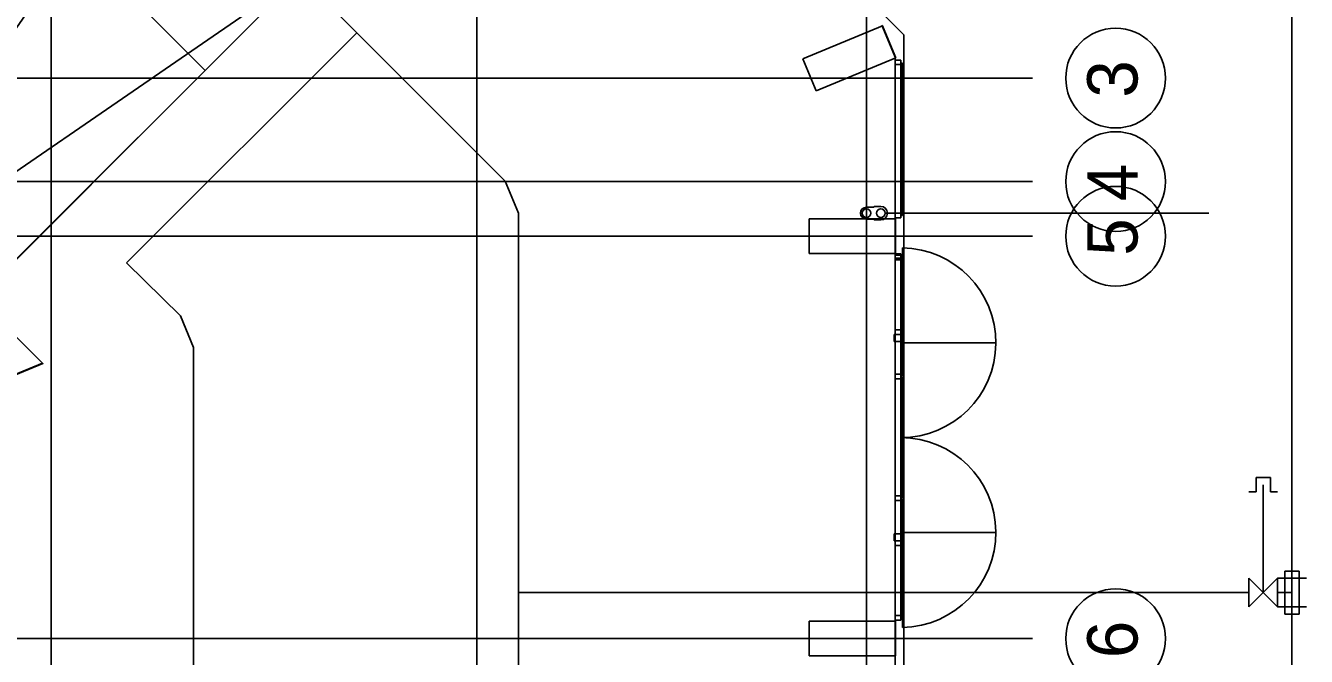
# Model space of a CAD drawing. Extents: x -264222 to -263592, y -1242345 to -1242048.
# Drawn here: x -263810.16 to -263787.89, y -1242112.19 to -1242101.22 of the extents above; entities that cross this region are included whole.
import ezdxf

# ---------------------------------------------------------------- set-up
doc = ezdxf.new("R2010")
doc.units = 0
doc.layers.add('HESCON_OSI_STAVBY_KFA', color=7, linetype='Continuous')
doc.layers.add('KFA_2D_SITUACIA_DSP', color=7, linetype='Continuous')

msp = doc.modelspace()

# ---------------------------------------------------------------- linework, layer by layer
at = {"layer": 'HESCON_OSI_STAVBY_KFA'}
for p, q in [((-263809.718, -1242083.237), (-263809.718, -1242246.707)), ((-263802.318, -1242083.237), (-263802.318, -1242246.707)), ((-263795.543, -1242083.237), (-263795.543, -1242246.707)), ((-263792.653, -1242102.132), (-263911.523, -1242102.132)), ((-263792.653, -1242102.132), (-263792.653, -1242102.132)), ((-263792.653, -1242103.932), (-263911.523, -1242103.932)), ((-263792.653, -1242103.932), (-263792.653, -1242103.932)), ((-263792.653, -1242104.882), (-263911.523, -1242104.882)), ((-263792.653, -1242104.882), (-263792.653, -1242104.882)), ((-263792.653, -1242111.882), (-263911.523, -1242111.882)), ((-263792.653, -1242111.882), (-263792.653, -1242111.882))]:
    msp.add_line(p, q, dxfattribs=at)
for centre in [(-263791.21, -1242102.133), (-263791.21, -1242103.933), (-263791.21, -1242104.883), (-263791.21, -1242111.883)]:
    msp.add_circle(centre, 0.867, dxfattribs=at)
at = {"layer": 'KFA_2D_SITUACIA_DSP'}
for p, q in [((-263788.143, -1242250.14), (-263788.143, -1242082.64)), ((-263804.405, -1242101.345), (-263808.407, -1242105.347)), ((-263801.822, -1242103.928), (-263804.405, -1242101.345)), ((-263796.648, -1242101.799), (-263795.262, -1242101.225)), ((-263795.043, -1242101.769), (-263795.272, -1242101.215)), ((-263795.262, -1242101.225), (-263795.032, -1242101.779)), ((-263796.418, -1242102.353), (-263796.648, -1242101.799)), ((-263795.032, -1242101.779), (-263796.418, -1242102.353)), ((-263795.043, -1242101.769), (-263795.043, -1242226.995)), ((-263794.943, -1242101.819), (-263795.043, -1242101.819)), ((-263795.043, -1242101.819), (-263795.043, -1242101.899)), ((-263794.943, -1242101.859), (-263794.943, -1242101.819)), ((-263795.043, -1242101.899), (-263794.943, -1242101.899)), ((-263794.943, -1242101.899), (-263794.943, -1242101.859)), ((-263794.943, -1242104.522), (-263794.943, -1242101.872)), ((-263794.943, -1242101.872), (-263794.918, -1242101.872)), ((-263794.918, -1242101.872), (-263794.918, -1242104.522)), ((-263801.593, -1242104.482), (-263801.822, -1242103.928)), ((-263801.593, -1242120.37), (-263801.593, -1242104.482)), ((-263795.543, -1242104.379), (-263795.418, -1242104.379)), ((-263795.418, -1242104.379), (-263795.404, -1242104.365)), ((-263795.293, -1242104.365), (-263795.404, -1242104.365)), ((-263795.404, -1242104.365), (-263795.293, -1242104.365)), ((-263795.218, -1242104.482), (-263789.589, -1242104.482)), ((-263794.943, -1242104.482), (-263795.043, -1242104.482)), ((-263795.043, -1242104.482), (-263795.043, -1242104.562)), ((-263794.943, -1242104.522), (-263794.943, -1242104.482)), ((-263794.918, -1242104.522), (-263794.943, -1242104.522)), ((-263794.943, -1242104.562), (-263794.943, -1242104.522)), ((-263795.038, -1242104.582), (-263796.538, -1242104.582)), ((-263796.538, -1242104.582), (-263796.538, -1242105.182)), ((-263795.543, -1242104.585), (-263795.418, -1242104.585)), ((-263795.418, -1242104.585), (-263795.404, -1242104.599)), ((-263795.404, -1242104.599), (-263795.293, -1242104.599)), ((-263795.043, -1242104.562), (-263794.943, -1242104.562)), ((-263795.038, -1242105.182), (-263795.038, -1242104.582)), ((-263796.538, -1242105.182), (-263795.038, -1242105.182)), ((-263795.043, -1242105.267), (-263795.043, -1242105.187)), ((-263795.043, -1242105.187), (-263794.943, -1242105.187)), ((-263794.943, -1242105.187), (-263794.943, -1242105.227)), ((-263794.918, -1242105.087), (-263794.918, -1242106.737)), ((-263808.407, -1242105.347), (-263807.471, -1242106.268)), ((-263795.043, -1242105.292), (-263795.043, -1242105.212)), ((-263795.043, -1242105.212), (-263794.943, -1242105.212)), ((-263794.943, -1242105.267), (-263795.043, -1242105.267)), ((-263794.943, -1242105.292), (-263795.043, -1242105.292)), ((-263794.943, -1242107.312), (-263794.943, -1242105.212)), ((-263794.943, -1242105.212), (-263794.918, -1242105.212)), ((-263794.943, -1242105.212), (-263794.943, -1242105.252)), ((-263794.943, -1242105.227), (-263794.943, -1242105.267)), ((-263794.918, -1242105.252), (-263794.943, -1242105.252)), ((-263794.943, -1242105.252), (-263794.943, -1242106.552)), ((-263794.943, -1242105.252), (-263794.943, -1242105.292)), ((-263794.918, -1242105.212), (-263794.918, -1242107.312)), ((-263794.918, -1242106.552), (-263794.918, -1242105.252)), ((-263807.471, -1242106.268), (-263807.243, -1242106.822)), ((-263794.943, -1242106.512), (-263795.043, -1242106.512)), ((-263795.043, -1242106.512), (-263795.043, -1242106.592)), ((-263794.943, -1242106.552), (-263794.943, -1242106.512)), ((-263795.063, -1242106.712), (-263795.063, -1242106.592)), ((-263795.063, -1242106.592), (-263794.943, -1242106.592)), ((-263794.943, -1242106.712), (-263795.063, -1242106.712)), ((-263795.043, -1242106.592), (-263794.943, -1242106.592)), ((-263794.943, -1242106.552), (-263794.918, -1242106.552)), ((-263794.943, -1242106.592), (-263794.943, -1242106.552)), ((-263794.943, -1242106.592), (-263794.943, -1242106.712)), ((-263794.943, -1242106.712), (-263794.943, -1242106.737)), ((-263794.943, -1242106.737), (-263793.293, -1242106.737)), ((-263807.243, -1242106.822), (-263807.243, -1242120.37)), ((-263794.943, -1242107.282), (-263795.043, -1242107.282)), ((-263795.043, -1242107.282), (-263795.043, -1242107.362)), ((-263795.043, -1242107.362), (-263794.943, -1242107.362)), ((-263794.943, -1242107.272), (-263794.943, -1242107.282)), ((-263794.943, -1242107.362), (-263794.943, -1242107.272)), ((-263794.918, -1242107.312), (-263794.943, -1242107.312)), ((-263794.918, -1242107.332), (-263794.943, -1242107.332)), ((-263794.943, -1242107.332), (-263794.943, -1242109.432)), ((-263794.918, -1242109.432), (-263794.918, -1242107.332)), ((-263788.768, -1242109.082), (-263788.768, -1242109.332)), ((-263788.518, -1242109.082), (-263788.768, -1242109.082)), ((-263788.518, -1242109.332), (-263788.518, -1242109.082)), ((-263794.943, -1242109.402), (-263795.043, -1242109.402)), ((-263795.043, -1242109.402), (-263795.043, -1242109.482)), ((-263794.943, -1242109.442), (-263794.943, -1242109.402)), ((-263788.768, -1242109.332), (-263788.893, -1242109.332)), ((-263788.643, -1242111.082), (-263788.643, -1242109.207)), ((-263788.518, -1242109.332), (-263788.393, -1242109.332)), ((-263795.043, -1242109.482), (-263794.943, -1242109.482)), ((-263794.943, -1242109.432), (-263794.918, -1242109.432)), ((-263794.943, -1242109.482), (-263794.943, -1242109.442)), ((-263794.943, -1242111.552), (-263794.943, -1242109.452)), ((-263794.943, -1242109.452), (-263794.918, -1242109.452)), ((-263794.918, -1242109.452), (-263794.918, -1242111.552)), ((-263794.943, -1242110.062), (-263795.063, -1242110.062)), ((-263795.063, -1242110.062), (-263795.063, -1242110.182)), ((-263794.943, -1242110.062), (-263794.943, -1242110.037)), ((-263794.943, -1242110.037), (-263793.293, -1242110.037)), ((-263794.943, -1242110.182), (-263794.943, -1242110.062)), ((-263794.918, -1242111.687), (-263794.918, -1242110.037)), ((-263795.063, -1242110.182), (-263794.943, -1242110.182)), ((-263795.043, -1242110.262), (-263795.043, -1242110.182)), ((-263795.043, -1242110.182), (-263794.943, -1242110.182)), ((-263794.943, -1242110.262), (-263795.043, -1242110.262)), ((-263794.943, -1242110.182), (-263794.943, -1242110.222)), ((-263794.943, -1242111.522), (-263794.943, -1242110.222)), ((-263794.943, -1242110.222), (-263794.918, -1242110.222)), ((-263794.943, -1242110.222), (-263794.943, -1242110.262)), ((-263794.918, -1242110.222), (-263794.918, -1242111.522)), ((-263788.268, -1242110.707), (-263788.268, -1242111.457)), ((-263788.018, -1242110.707), (-263788.268, -1242110.707)), ((-263788.018, -1242111.457), (-263788.018, -1242110.707)), ((-263788.893, -1242110.832), (-263788.893, -1242111.332)), ((-263788.393, -1242111.332), (-263788.893, -1242110.832)), ((-263788.893, -1242111.332), (-263788.393, -1242110.832)), ((-263788.393, -1242110.832), (-263788.393, -1242111.332)), ((-263788.393, -1242110.832), (-263787.893, -1242110.832)), ((-263801.593, -1242111.082), (-263800.593, -1242111.082)), ((-263788.893, -1242111.082), (-263800.593, -1242111.082)), ((-263788.143, -1242111.082), (-263788.393, -1242111.082)), ((-263788.393, -1242111.082), (-263788.143, -1242111.082)), ((-263788.393, -1242111.332), (-263787.893, -1242111.332)), ((-263795.038, -1242111.582), (-263796.538, -1242111.582)), ((-263796.538, -1242111.582), (-263796.538, -1242112.182)), ((-263794.943, -1242111.482), (-263795.043, -1242111.482)), ((-263795.043, -1242111.482), (-263795.043, -1242111.562)), ((-263794.943, -1242111.482), (-263795.043, -1242111.482)), ((-263795.043, -1242111.482), (-263795.043, -1242111.562)), ((-263795.043, -1242111.562), (-263794.943, -1242111.562)), ((-263795.043, -1242111.562), (-263794.943, -1242111.562)), ((-263795.038, -1242112.182), (-263795.038, -1242111.582)), ((-263794.943, -1242111.522), (-263794.943, -1242111.482)), ((-263794.943, -1242111.522), (-263794.943, -1242111.482)), ((-263794.943, -1242111.562), (-263794.943, -1242111.522)), ((-263794.918, -1242111.522), (-263794.943, -1242111.522)), ((-263794.943, -1242111.562), (-263794.943, -1242111.522)), ((-263794.918, -1242111.552), (-263794.943, -1242111.552)), ((-263788.268, -1242111.457), (-263788.018, -1242111.457)), ((-263796.538, -1242112.182), (-263795.038, -1242112.182))]:
    msp.add_line(p, q, dxfattribs=at)
for points in [[(-263794.893, -1242227.382), (-263808.968, -1242241.457), (-263894.968, -1242241.457), (-263909.043, -1242227.382), (-263909.043, -1242196.333), (-263914.143, -1242196.333), (-263914.143, -1242132.433), (-263909.043, -1242132.433), (-263909.043, -1242101.382), (-263894.968, -1242087.307), (-263808.968, -1242087.307), (-263794.893, -1242101.382), (-263794.893, -1242227.382)], [(-263909.043, -1242125.432), (-263902.343, -1242125.432), (-263902.343, -1242104.482), (-263902.112, -1242103.927), (-263898.54, -1242100.355), (-263895.995, -1242097.81), (-263892.423, -1242094.238), (-263891.868, -1242094.007), (-263812.071, -1242094.007), (-263811.513, -1242094.238), (-263801.823, -1242103.927), (-263801.593, -1242104.482), (-263801.593, -1242224.282), (-263801.824, -1242224.838), (-263805.392, -1242228.407)], [(-263812.269, -1242108.085), (-263809.87, -1242107.09), (-263811.006, -1242105.954), (-263805.4, -1242100.352), (-263807.949, -1242097.803), (-263813.552, -1242103.408), (-263814.689, -1242102.272), (-263815.683, -1242104.672), (-263812.269, -1242108.085)], [(-263805.395, -1242100.355), (-263807.941, -1242097.809), (-263813.618, -1242106.02), (-263805.402, -1242100.365)], [(-263887.916, -1242104.332), (-263816.02, -1242104.332), (-263815.675, -1242104.677), (-263814.681, -1242102.277), (-263813.545, -1242103.413), (-263809.585, -1242099.454), (-263807.039, -1242101.999), (-263810.999, -1242105.959), (-263809.862, -1242107.096), (-263812.262, -1242108.09), (-263811.918, -1242108.434), (-263811.918, -1242220.33)]]:
    msp.add_lwpolyline(points, dxfattribs=at)
msp.add_lwpolyline([(-263808.407, -1242105.347), (-263804.405, -1242101.345), (-263801.822, -1242103.928), (-263801.593, -1242104.482), (-263801.593, -1242120.37), (-263807.243, -1242120.37), (-263807.243, -1242106.822), (-263807.471, -1242106.268)], close=True, dxfattribs=at)
for centre in [(-263795.543, -1242104.482), (-263795.293, -1242104.482)]:
    msp.add_circle(centre, 0.075, dxfattribs=at)
for centre, radius, start, end in [((-263795.543, -1242104.482), 0.103, 90, 270), ((-263795.293, -1242104.482), 0.117, 270, 90), ((-263794.943, -1242106.737), 1.65, 270, 89.1318), ((-263794.943, -1242110.037), 1.65, 270.8682, 90)]:
    msp.add_arc(centre, radius, start, end, dxfattribs=at)

# ---------------------------------------------------------------- texts
at = {"layer": 'HESCON_OSI_STAVBY_KFA'}
for s, p in [('3', (-263790.829, -1242102.473)), ('4', (-263790.829, -1242104.273)), ('5', (-263790.829, -1242105.223)), ('6', (-263790.829, -1242112.223))]:
    msp.add_text(s, height=0.875, rotation=90, dxfattribs=at).set_placement(p)

doc.saveas('drawing.dxf')
